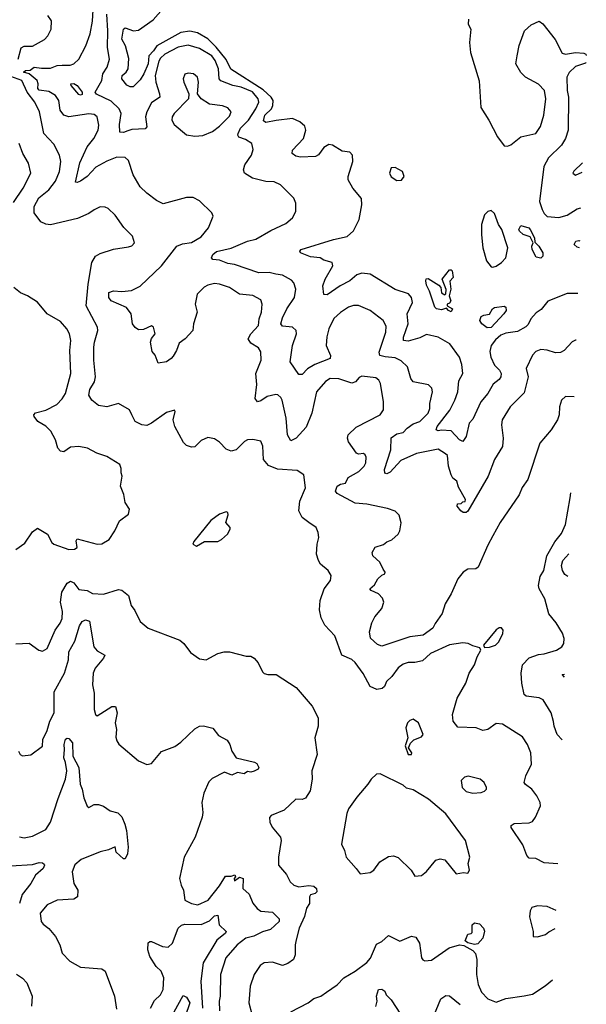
# Model space of a CAD drawing. Extents: x 1690054 to 1842981, y 782881 to 914114.
# Tile 681 of 693: x 1838938 to 1842360, y 887205 to 893152. Entities that reach past the tile are written whole.
import ezdxf

# ---------------------------------------------------------------- set-up
doc = ezdxf.new("R2010")
doc.units = 0

msp = doc.modelspace()

# ---------------------------------------------------------------- linework, layer by layer
at = {"layer": '0CON10XD'}
for points in [[(1842288, 890874.8), (1842235, 890876.2), (1842210.8, 890855), (1842197.5, 890815), (1842195.7, 890765), (1842185.6, 890735), (1842148, 890675), (1842080.6, 890595), (1842007.5, 890375), (1841973, 890327), (1841955, 890282), (1841840, 890115), (1841795.5, 890034.5), (1841765, 889978.8), (1841708.1, 889845), (1841693.6, 889836.4), (1841645, 889834.5), (1841615.7, 889815), (1841583.8, 889775), (1841544.2, 889685), (1841507.9, 889625), (1841489.2, 889565), (1841446.9, 889505), (1841433.8, 889476.2), (1841375, 889435.8), (1841295, 889425.2), (1841125, 889367.5), (1841099.2, 889379.2), (1841056.5, 889416.5), (1841051.9, 889455), (1841065, 889508.8), (1841082.2, 889545), (1841125, 889596), (1841137.3, 889635), (1841129.3, 889659.3), (1841105.5, 889685), (1841060.8, 889705), (1841052, 889715), (1841080.4, 889739.6), (1841100.6, 889775), (1841125, 889797.1), (1841143.3, 889805), (1841145.5, 889815.5), (1841133.2, 889833.2), (1841114, 889875), (1841071.2, 889915), (1841066, 889935), (1841085, 889966), (1841135, 889983.5), (1841155, 889999.4), (1841185, 890011.1), (1841223.1, 890045), (1841233.3, 890065), (1841242.5, 890112.5), (1841230.5, 890160.5), (1841205, 890183.8), (1841159.1, 890199.1), (1841035, 890226.2), (1840965, 890232.7), (1840855, 890290.6), (1840846.5, 890305), (1840855, 890335.6), (1840875, 890347.7), (1840905, 890352.5), (1840922, 890388), (1840986.2, 890423.8), (1841018.5, 890455), (1841028.9, 890475), (1841030.7, 890510.7), (1841023.8, 890525), (1841015, 890532), (1840985, 890528), (1840972, 890535), (1840923.3, 890603.3), (1840917.8, 890625), (1840922.2, 890645), (1840969.6, 890690.4), (1841115.6, 890765), (1841134.6, 890795.4), (1841134.6, 890844.6), (1841116.5, 890955), (1841106.7, 890975), (1841090, 890990), (1841005, 891000), (1840988.7, 890991.3), (1840965.4, 890964.6), (1840945, 890956.9), (1840865, 890983.8), (1840814.2, 890985), (1840785, 890966.4), (1840731.3, 890905), (1840702.7, 890775), (1840669.3, 890690.7), (1840608.9, 890625), (1840575, 890609.2), (1840556.5, 890645), (1840547.4, 890745), (1840524.1, 890855), (1840515, 890870.5), (1840496.7, 890886.7), (1840485, 890887.9), (1840433.8, 890876.2), (1840395, 890850), (1840375, 890844.5), (1840359.6, 890865), (1840371.2, 890948.8), (1840364.7, 891015), (1840397.1, 891095), (1840395.5, 891145.5), (1840380.6, 891170.6), (1840335, 891198.5), (1840317.7, 891225), (1840335, 891255.6), (1840379.7, 891305), (1840384.7, 891345.3), (1840398.9, 891385), (1840402.9, 891435), (1840395, 891461.2), (1840346.8, 891486.8), (1840265, 891495.5), (1840205, 891535.4), (1840145, 891555.5), (1840115, 891559.5), (1840075, 891549.6), (1840052.7, 891537.3), (1840009.1, 891495), (1839997.2, 891435), (1840009.6, 891385), (1839988.5, 891315), (1839983.3, 891275), (1839937.5, 891225), (1839901.9, 891198.1), (1839885.9, 891154.1), (1839865, 891120), (1839853.3, 891105), (1839825, 891086.7), (1839775, 891077.5), (1839755.9, 891125.9), (1839738.3, 891148.3), (1839728, 891205), (1839734.2, 891225.8), (1839756.7, 891255), (1839746.1, 891296.1), (1839735, 891302.5), (1839685, 891281.2), (1839655, 891280), (1839635, 891293.3), (1839618.8, 891315), (1839612, 891375), (1839584, 891415), (1839490, 891455), (1839475.8, 891475), (1839476.2, 891505), (1839505, 891514.4), (1839555, 891510.6), (1839612.4, 891517.6), (1839665, 891543.1), (1839794.4, 891665.6), (1839887.8, 891785), (1839921.9, 891798.1), (1839975, 891806.5), (1840035, 891840.6), (1840077.5, 891895), (1840106.2, 891965), (1840098.8, 891985), (1840025, 892058), (1839985, 892077.5), (1839945, 892077.5), (1839805, 892040), (1839765, 892060.8), (1839705, 892104.2), (1839665, 892142.9), (1839623.3, 892215), (1839595, 892301.2), (1839575, 892320.8), (1839525, 892322.2), (1839465, 892298.2), (1839398.8, 892261.2), (1839344.7, 892205.3), (1839305, 892176.2), (1839285, 892168.2), (1839275, 892171.2), (1839301.7, 892288.3), (1839346.2, 892385), (1839386.8, 892435), (1839411.1, 892485), (1839415.5, 892515.5), (1839405.5, 892565.5), (1839388.8, 892578.8), (1839355, 892584.6), (1839235, 892566.2), (1839205.5, 892575), (1839183.3, 892605), (1839175.3, 892665), (1839154.6, 892695), (1839115, 892718.8), (1839055, 892727.3), (1839047.3, 892737.3), (1839049.8, 892765), (1839042.6, 892785), (1838995, 892824.7), (1838961.1, 892835), (1838972.5, 892845), (1839001.8, 892848.2), (1839025, 892866.1), (1839068.8, 892858.8), (1839125, 892859.4), (1839165, 892876), (1839195, 892878), (1839243, 892877), (1839265.7, 892885), (1839294.4, 892915), (1839336.9, 892995), (1839363.8, 893066.2), (1839377.3, 893142.7), (1839384.2, 893245.8)], [(1842309.9, 891499.5), (1842305, 891498.7), (1842245, 891498.4), (1842128.5, 891451.5), (1842088.7, 891401.3), (1842058.1, 891381.9), (1842024.8, 891345), (1842008.5, 891311.5), (1841995, 891298), (1841945, 891268.9), (1841875, 891258.2), (1841845, 891246.2), (1841811.7, 891218.3), (1841785.9, 891185), (1841778.3, 891148.3), (1841783.7, 891115), (1841805, 891065.7), (1841836, 891036), (1841845.4, 891015), (1841844.6, 890995), (1841835, 890980), (1841798.2, 890951.8), (1841765.9, 890895), (1841723.4, 890845), (1841675, 890740), (1841652.5, 890715), (1841634.7, 890635), (1841615, 890605.6), (1841595, 890615.4), (1841545, 890668.2), (1841485, 890673.8), (1841465, 890669.2), (1841454.4, 890675), (1841460, 890695), (1841536.4, 890793.6), (1841566.7, 890855), (1841584, 890905), (1841589.8, 890970.2), (1841614.5, 891015), (1841609, 891069), (1841594.8, 891115), (1841535.9, 891195), (1841465, 891235.3), (1841395, 891250), (1841355, 891231.1), (1841285, 891210.7), (1841257.1, 891215), (1841256.2, 891235), (1841283.9, 891315), (1841277.4, 891375), (1841310, 891445), (1841304.4, 891475), (1841286.2, 891496.2), (1841205, 891522.2), (1841054.6, 891614.6), (1841005, 891621.1), (1840975, 891612.1), (1840933.1, 891575), (1840874.6, 891545.4), (1840795, 891491.2), (1840775, 891492.5), (1840769.4, 891545), (1840782.5, 891585), (1840828.6, 891665), (1840825.8, 891685), (1840775, 891700), (1840753.6, 891713.6), (1840695, 891720.6), (1840635, 891744), (1840630.8, 891755), (1840638.8, 891765), (1840834.2, 891824.2), (1840915, 891841.9), (1840953.6, 891876.4), (1840987.5, 891945), (1841004, 892035), (1841002.3, 892072.3), (1840951.2, 892135), (1840922, 892185), (1840922, 892205), (1840950, 892295), (1840948.8, 892335), (1840931.7, 892351.7), (1840885, 892359.2), (1840826.7, 892395), (1840805, 892399.2), (1840775, 892380), (1840743.2, 892336.8), (1840725, 892325.5), (1840635, 892322.9), (1840605, 892328.5), (1840584.4, 892345), (1840585.4, 892365), (1840651.4, 892435), (1840667.2, 892485), (1840660.3, 892510.3), (1840629.2, 892535), (1840585, 892555.7), (1840487.4, 892542.6), (1840425, 892530.6), (1840410.8, 892540.9), (1840418.6, 892575), (1840458.4, 892615), (1840467.9, 892635), (1840468.1, 892665), (1840457.7, 892685), (1840409.5, 892729.5), (1840214.3, 892854.3), (1840185, 892912.9), (1840125, 892986.9), (1840075, 893037.2), (1840013, 893073), (1839965, 893083.9), (1839910.9, 893075), (1839765.5, 892994.5), (1839746.2, 892963.9), (1839717.5, 892935), (1839714.9, 892885), (1839688.6, 892825), (1839665, 892789.4), (1839622.7, 892747.3), (1839605, 892747.1), (1839585, 892756.9), (1839555.3, 892795.3), (1839557.7, 892815), (1839581.1, 892835), (1839593.5, 892855), (1839598, 892918), (1839577.2, 892995), (1839555.5, 893035), (1839564.2, 893095.7), (1839575, 893102.5), (1839625, 893085.4), (1839655, 893088.5), (1839745, 893152.2), (1839821, 893239)], [(1838929.6, 892915), (1838947.3, 892982.7), (1838965, 892992.5), (1839015, 892991.9), (1839087.2, 893032.8), (1839108, 893055), (1839127.5, 893095), (1839130, 893145), (1839108.3, 893178.3)], [(1842300, 891215.8), (1842295, 891215.8), (1842275, 891206.2), (1842226, 891155), (1842205, 891143.1), (1842175, 891140.6), (1842125, 891155.6), (1842085, 891159.5), (1842055, 891147.9), (1842035, 891125.6), (1841997.9, 891045), (1842009.5, 890995), (1841985, 890898), (1841901.1, 890815), (1841851.4, 890735), (1841847.8, 890705), (1841858.6, 890625), (1841854.3, 890575), (1841805, 890496.7), (1841767.8, 890395), (1841645, 890184), (1841635, 890176.2), (1841616.4, 890176.4), (1841602.5, 890185), (1841580, 890215), (1841581.7, 890228.3), (1841605, 890230), (1841615, 890240), (1841628.3, 890241.7), (1841630, 890255), (1841588.3, 890328.3), (1841577.5, 890365), (1841555, 890382.5), (1841545, 890403.3), (1841528.6, 890455), (1841521.1, 890521.1), (1841509.4, 890530.6), (1841465, 890557.7), (1841335, 890532.5), (1841240.7, 890489.3), (1841175, 890419.1), (1841155, 890409.1), (1841143.3, 890413.3), (1841142.3, 890435), (1841179, 890555), (1841182.5, 890627.5), (1841215, 890651.6), (1841255, 890658.1), (1841278.5, 890685), (1841315, 890711.1), (1841355, 890724.8), (1841404.6, 890775), (1841415.7, 890805), (1841415.7, 890835), (1841430.8, 890905), (1841427, 890927), (1841407.9, 890947.9), (1841314, 890965), (1841300.6, 890985), (1841280.9, 891055), (1841242.4, 891092.4), (1841205, 891109.1), (1841145.3, 891115.3), (1841114.3, 891125), (1841109.6, 891145), (1841148.7, 891265), (1841151.2, 891301.2), (1841132.9, 891335), (1841055, 891395.6), (1840985, 891425.5), (1840955, 891426.5), (1840925, 891415.6), (1840876, 891384), (1840835, 891348.2), (1840805.6, 891284.4), (1840793.7, 891236.3), (1840790, 891185), (1840814.5, 891125), (1840813.3, 891106.7), (1840720.5, 891069.5), (1840677.1, 891042.9), (1840645, 891009.4), (1840625, 891008.6), (1840570.8, 891085), (1840586, 891184), (1840609.1, 891255), (1840607.8, 891275), (1840585, 891294.3), (1840525, 891301.4), (1840515.7, 891315), (1840525, 891352), (1840550.9, 891405), (1840597.8, 891475), (1840605.9, 891525), (1840593.2, 891563.2), (1840580, 891580), (1840525, 891609.1), (1840485, 891616.1), (1840445, 891625.3), (1840383.3, 891623.3), (1840235, 891674.7), (1840195, 891680), (1840145, 891700.3), (1840105, 891703.6), (1840097.1, 891715), (1840104.2, 891735), (1840127.7, 891752.3), (1840215, 891773.1), (1840315, 891814.7), (1840365, 891825.9), (1840455, 891878.8), (1840545, 891920.5), (1840586.2, 891955), (1840605.6, 891994.4), (1840605.6, 892045), (1840594.3, 892075), (1840513.8, 892155), (1840475, 892172.9), (1840425, 892175.6), (1840345, 892194.4), (1840295, 892226.2), (1840290, 892245), (1840298.1, 892275), (1840337.5, 892335), (1840348.3, 892368.3), (1840340, 892405), (1840301.9, 892428.1), (1840262.4, 892442.4), (1840256.1, 892455), (1840258.4, 892465), (1840272.5, 892497.5), (1840319.3, 892545), (1840364.1, 892615), (1840383.2, 892655), (1840378.7, 892675), (1840345, 892715.7), (1840275, 892745.2), (1840225, 892754.8), (1840153, 892783), (1840143.8, 892795), (1840138.8, 892855), (1840119.4, 892905), (1840099.5, 892935), (1840025, 892978.6), (1839955, 892997.6), (1839895, 892985.9), (1839815, 892944.8), (1839789.1, 892920.9), (1839778.5, 892901.5), (1839757, 892815), (1839760.5, 892775), (1839782.7, 892705), (1839783.6, 892685), (1839735, 892650.6), (1839705.5, 892595), (1839697.5, 892565), (1839705.3, 892504.7), (1839695, 892493.6), (1839615, 892489.7), (1839592.1, 892482.1), (1839565, 892470.9), (1839542.5, 892472.5), (1839541.5, 892518.5), (1839551.8, 892585), (1839538.4, 892615), (1839489.6, 892659.6), (1839402.4, 892702.4), (1839394.3, 892715), (1839434.4, 892785.6), (1839439.5, 892825), (1839465.5, 892865), (1839480.8, 892915), (1839467.5, 892985), (1839471, 893085), (1839464, 893185)], [(1841649.5, 893155), (1841647.5, 893125), (1841662.5, 893095), (1841654.3, 893015), (1841660.6, 892955), (1841713.2, 892783.2), (1841722.7, 892622.7), (1841771.5, 892545), (1841823.6, 892445), (1841865, 892391.4), (1841885, 892389.4), (1841905, 892396.7), (1841965, 892445.4), (1842055, 892465.6), (1842082.9, 892507.1), (1842104.5, 892575), (1842115.4, 892675), (1842108.5, 892725), (1842072, 892762), (1841994, 892805), (1841965, 892832.5), (1841934.6, 892885), (1841942.2, 892935), (1841955, 892996.7), (1841987.5, 893085), (1842027.9, 893122.1), (1842075, 893143.8), (1842098.1, 893128.1), (1842172.3, 893032.3), (1842215, 892950.8), (1842235, 892944.2), (1842295, 892954.2), (1842345, 892950), (1842356.7, 892945), (1842360.4, 892935.8)], [(1842359, 892894.8), (1842355, 892890), (1842295, 892870.6), (1842257.5, 892832.5), (1842243.2, 892805), (1842244.8, 892725), (1842253.7, 892683.7), (1842251.4, 892485), (1842234.8, 892435), (1842211.1, 892395), (1842132.5, 892317.5), (1842103.8, 892266.2), (1842078.2, 892055), (1842092.9, 892005), (1842105, 891981.4), (1842125, 891964.4), (1842195, 891957.3), (1842245, 891971.2), (1842305, 892010.4), (1842328.1, 892015.2)], [(1842188.8, 888053.5), (1842105, 888058.9), (1842055, 888085.5), (1842015, 888088.6), (1842001.9, 888105), (1841977.9, 888167.9), (1841905.8, 888274.2), (1841907.5, 888285), (1841925, 888297.5), (1842015, 888301.1), (1842035, 888309.4), (1842054.5, 888335), (1842082.9, 888405), (1842080.8, 888425), (1842060.8, 888465), (1842030.8, 888505), (1841993, 888533), (1841985.6, 888545), (1841994.4, 888585), (1842028.9, 888655), (1842025.6, 888725), (1842004.5, 888775), (1841975, 888821.4), (1841855, 888897.1), (1841815, 888902), (1841765, 888865.7), (1841735, 888859.2), (1841695, 888875.7), (1841585, 888880.2), (1841556.6, 888915), (1841551.6, 888955), (1841581.1, 889055), (1841633.5, 889145), (1841653.3, 889205), (1841685.7, 889255), (1841701.2, 889305), (1841722.5, 889345), (1841718.3, 889358.3), (1841675, 889370), (1841647.5, 889385), (1841615, 889388.8), (1841535, 889376.9), (1841420, 889325), (1841370.3, 889279.7), (1841325, 889269.4), (1841285, 889270), (1841255, 889260), (1841225, 889236.9), (1841185.5, 889185), (1841153.8, 889155), (1841141.4, 889125), (1841127.6, 889112.4), (1841095, 889107.5), (1841055, 889124), (1841012.6, 889202.6), (1840965, 889270), (1840945, 889288), (1840883.3, 889315), (1840841.2, 889431.2), (1840781.2, 889495), (1840759.5, 889539.5), (1840748.3, 889588.3), (1840752, 889645), (1840778, 889715), (1840816, 889765), (1840818.8, 889795), (1840801.2, 889825), (1840755, 889863.8), (1840742, 889885), (1840731.4, 889925), (1840734.3, 889985), (1840744.3, 890025), (1840741.4, 890055), (1840728.8, 890085), (1840685.3, 890115.3), (1840644.4, 890145), (1840623.6, 890185), (1840630.9, 890245), (1840663.5, 890325), (1840654.2, 890404.2), (1840615, 890429.2), (1840495, 890437.2), (1840440.7, 890460.7), (1840411.1, 890495), (1840405.7, 890575.7), (1840395, 890606.2), (1840347, 890617), (1840315, 890614.3), (1840295.5, 890604.5), (1840245, 890554.3), (1840215, 890545.7), (1840185, 890557.5), (1840145, 890600), (1840115, 890620), (1840075, 890628.8), (1840035, 890610), (1839995, 890573.3), (1839975, 890570), (1839945, 890580), (1839927.7, 890597.7), (1839874.3, 890695), (1839864.4, 890735), (1839876.9, 890785), (1839873.8, 890793.8), (1839825, 890780.5), (1839735, 890714.6), (1839705, 890700.9), (1839676.7, 890705), (1839635.3, 890725.3), (1839614.6, 890765.4), (1839601.2, 890795), (1839535, 890834.4), (1839465, 890814.5), (1839415, 890821.8), (1839374, 890855), (1839356.4, 890885), (1839361.3, 890918.7), (1839389.4, 890965), (1839396.5, 890995), (1839385.4, 891095), (1839386.2, 891175), (1839389.2, 891205), (1839410.9, 891275), (1839407.9, 891295), (1839340.4, 891425), (1839352.1, 891555), (1839373.5, 891685), (1839396.4, 891723.6), (1839425, 891740.8), (1839505, 891766), (1839595, 891780), (1839615, 891787.5), (1839632.5, 891805), (1839620, 891845), (1839567.3, 891897.3), (1839515, 891971.2), (1839472.3, 892012.3), (1839455, 892020), (1839425, 892021.2), (1839386.9, 892003.1), (1839355, 891982), (1839287.4, 891952.6), (1839125, 891913.5), (1839095, 891917.1), (1839065, 891931.2), (1839024.6, 891985), (1839024.7, 892025), (1839054.2, 892075.8), (1839114.1, 892125), (1839155, 892177.5), (1839179.2, 892235), (1839186.8, 892295), (1839178.2, 892335), (1839145, 892401.2), (1839083.6, 892465), (1839058.2, 892595), (1839029.7, 892655), (1838982.9, 892715), (1838950.5, 892785), (1838885, 892810.3)], [(1839995, 892448.1), (1840045, 892452.9), (1840102.8, 892477.2), (1840145, 892509.4), (1840205, 892570), (1840215.6, 892595), (1840195, 892620.6), (1840162.4, 892632.4), (1840085, 892642.9), (1840033.3, 892675), (1840012.5, 892705), (1840018, 892775), (1840012, 892805), (1839987.5, 892825), (1839955, 892830), (1839935, 892822.5), (1839926.2, 892795), (1839928.8, 892775), (1839960, 892705), (1839956.7, 892675), (1839870.8, 892585), (1839859.2, 892565), (1839857.1, 892545), (1839870.1, 892520.1), (1839945, 892456.7), (1839995, 892448.1)], [(1839305, 892696.2), (1839295, 892700.8), (1839248.8, 892755), (1839247.5, 892765), (1839265, 892768), (1839285.8, 892755), (1839316, 892715), (1839315, 892700), (1839305, 892696.2)], [(1838900.9, 892049.1), (1838960, 892135), (1839004.4, 892225), (1838990.9, 892285), (1838956.2, 892345), (1838934.6, 892405)], [(1841215, 892181.2), (1841245, 892183.3), (1841261.2, 892205), (1841249.4, 892235), (1841205, 892260.5), (1841182.1, 892257.9), (1841171.2, 892225), (1841182.3, 892202.3), (1841215, 892181.2)], [(1842337.6, 892286.9), (1842285, 892237.5), (1842280, 892225), (1842295, 892213.8), (1842335.7, 892231.5)], [(1841795, 891656.7), (1841815, 891664.4), (1841847.5, 891685), (1841875, 891714), (1841886.9, 891775), (1841850.6, 891885), (1841830.3, 891915), (1841805, 891982.5), (1841785, 891999.4), (1841765, 891994.4), (1841745.3, 891974.7), (1841727.3, 891915), (1841726.7, 891853.3), (1841735.7, 891775), (1841756.6, 891695), (1841785, 891660), (1841795, 891656.7)], [(1842085, 891712.5), (1842057.8, 891717.8), (1842033.1, 891765), (1842030.8, 891785), (1842040, 891805), (1842021.7, 891841.7), (1841978.8, 891855), (1841957.5, 891875), (1841952.5, 891885), (1841965, 891908.8), (1842013.3, 891895), (1842021.4, 891885), (1842047.5, 891835), (1842049.3, 891809.3), (1842073.1, 891785), (1842097.3, 891745), (1842096.9, 891723.1), (1842085, 891712.5)], [(1842319.6, 891773.9), (1842305, 891777.5), (1842286.7, 891795), (1842296.7, 891815), (1842315, 891819.2), (1842321.1, 891817)], [(1841545, 891387.5), (1841527.5, 891395), (1841515, 891410), (1841485, 891400), (1841455.7, 891405.7), (1841445.5, 891415.5), (1841413, 891513), (1841395, 891548.8), (1841390.8, 891575), (1841393.8, 891586.2), (1841405, 891590), (1841469.4, 891549.4), (1841482, 891535), (1841485, 891503.3), (1841505, 891490), (1841512.5, 891497.5), (1841513.6, 891523.6), (1841490, 891585), (1841535, 891642.5), (1841545, 891642.5), (1841550, 891635), (1841556.7, 891595), (1841536.4, 891573.6), (1841542.5, 891525), (1841532.5, 891485), (1841542.5, 891455), (1841535, 891440), (1841520, 891435), (1841520, 891425), (1841552.5, 891405), (1841545, 891387.5)], [(1838915, 889953.3), (1838969.9, 889990.1), (1839015, 890060), (1839045, 890081.2), (1839106.7, 890045), (1839132.5, 889995), (1839145, 889983.8), (1839235, 889952), (1839270, 889955), (1839285.8, 889964.2), (1839280, 890005), (1839285, 890016.7), (1839405.6, 889984.4), (1839435, 889985.6), (1839477.5, 890012.5), (1839512.5, 890065), (1839540, 890125), (1839595, 890166.7), (1839602, 890195), (1839576.1, 890236.1), (1839566.7, 890285), (1839547.5, 890335), (1839557.5, 890395), (1839550, 890415), (1839551.7, 890441.7), (1839542.5, 890465), (1839465, 890513.3), (1839403.6, 890533.6), (1839346.7, 890565), (1839295, 890574.4), (1839245, 890570.9), (1839205, 890542.1), (1839185, 890545.4), (1839168.2, 890565), (1839153.5, 890615), (1839127, 890667), (1839095, 890697.3), (1839047.8, 890725), (1839026, 890755), (1839024.2, 890765.8), (1839033, 890777), (1839095, 890794.4), (1839162.4, 890827.6), (1839195, 890862.5), (1839215.4, 890895), (1839247.1, 891015), (1839241.2, 891155), (1839246.5, 891215), (1839238.1, 891255), (1839222.9, 891285), (1839185, 891328.6), (1839105, 891376), (1839046.2, 891446.2), (1838985.5, 891485.5), (1838942.6, 891502.6), (1838901.9, 891535)], [(1841760.6, 891290.6), (1841729.5, 891315), (1841716.7, 891335), (1841725, 891358.8), (1841741.5, 891368.5), (1841775.8, 891374.2), (1841793.8, 891405), (1841806.8, 891413.2), (1841865, 891421.2), (1841875, 891416.2), (1841875.8, 891395.8), (1841862.3, 891375), (1841785, 891293.3), (1841760.6, 891290.6)], [(1842215.1, 888802.6), (1842213.7, 888803.6), (1842184.6, 888835), (1842165.8, 888885), (1842162.5, 888912.5), (1842147.6, 888965), (1842100, 889045), (1842076.1, 889056.1), (1841996.7, 889066.7), (1841985.8, 889075.8), (1841971.4, 889145), (1841967.6, 889205), (1841975, 889256.7), (1842015, 889297.7), (1842071, 889319), (1842105, 889322.7), (1842181.2, 889345), (1842212, 889365), (1842224.2, 889385), (1842225.7, 889415), (1842216.8, 889446.8), (1842178.7, 889508.7), (1842135, 889563.3), (1842110.6, 889655), (1842075.6, 889715), (1842071.2, 889735), (1842081.2, 889788.8), (1842104.6, 889825), (1842121, 889915), (1842170.5, 889999.5), (1842210.2, 890049.8), (1842233.9, 890103.9), (1842263.8, 890265), (1842267.6, 890295.3)], [(1840005, 889973.1), (1840055, 890000), (1840135, 890001.2), (1840157.3, 890012.7), (1840192.5, 890045), (1840210, 890075), (1840210, 890085), (1840183.3, 890115), (1840197.5, 890162.5), (1840195, 890175.7), (1840185, 890180.5), (1840145.8, 890165), (1840092.4, 890127.6), (1839989.1, 890000.9), (1839984.3, 889984.3), (1840005, 889973.1)], [(1842249.8, 889790.2), (1842231.2, 889801.2), (1842217.1, 889825), (1842211.2, 889855), (1842219.1, 889885), (1842254.6, 889926.3)], [(1838915, 889382.2), (1838995, 889386.2), (1839054.5, 889344.5), (1839075, 889337.5), (1839104.2, 889355), (1839152.7, 889465), (1839183, 889507), (1839194, 889535), (1839197.1, 889577.1), (1839185.3, 889635), (1839192.8, 889695), (1839225, 889748.9), (1839245, 889760.7), (1839265, 889751.8), (1839295, 889710), (1839345, 889704.6), (1839377.6, 889687.6), (1839445, 889683.1), (1839535, 889710.8), (1839555, 889706.2), (1839595.5, 889675.5), (1839611.4, 889615), (1839633.4, 889583.4), (1839665, 889516.7), (1839715, 889476.7), (1839905, 889403.8), (1839930, 889385), (1839970.5, 889330.5), (1840025, 889291.2), (1840065, 889286.2), (1840135, 889324), (1840173.6, 889333.6), (1840205, 889333.8), (1840305, 889308.8), (1840335, 889308), (1840355, 889295.8), (1840378.7, 889268.7), (1840403.9, 889213.9), (1840413.9, 889203.9), (1840437, 889197), (1840487.7, 889197.7), (1840608.1, 889118.1), (1840705.4, 889005.4), (1840740, 888935), (1840741.2, 888885), (1840721.2, 888815), (1840734.2, 888715), (1840703.1, 888615), (1840705.4, 888565), (1840692.2, 888495), (1840665, 888450), (1840645, 888442.5), (1840605, 888444), (1840535, 888377.5), (1840457.5, 888345), (1840447, 888333), (1840448.8, 888305), (1840464, 888275), (1840514.2, 888214.2), (1840517.1, 888195), (1840500.8, 888095), (1840501.2, 888045), (1840550.3, 887990.3), (1840572.5, 887945), (1840594.6, 887924.6), (1840625, 887915.5), (1840685, 887922.2), (1840715, 887919.4), (1840731.4, 887905), (1840732.5, 887885), (1840723.3, 887875), (1840695, 887865.8), (1840688, 887855), (1840689.3, 887815), (1840670, 887785), (1840658.1, 887735), (1840626.7, 887665), (1840608.2, 887595), (1840602.2, 887565), (1840602.5, 887505), (1840591.2, 887475), (1840558.3, 887451.7), (1840525, 887440), (1840465, 887459.1), (1840415, 887455.6), (1840390.9, 887439.1), (1840353.5, 887385), (1840331.1, 887315), (1840321.2, 887215), (1840340, 887145)], [(1838930, 888735), (1838940, 888715), (1838955, 888706.7), (1839005, 888711.2), (1839076, 888765), (1839077.1, 888805), (1839105, 888860), (1839120, 888915), (1839145.3, 888965), (1839147.1, 889092.9), (1839208, 889205), (1839233.2, 889285), (1839235, 889334), (1839270.5, 889399.5), (1839299, 889491), (1839315, 889517.1), (1839335, 889526.9), (1839358.7, 889518.7), (1839385.3, 889365.3), (1839405, 889340.8), (1839453.3, 889315), (1839443.8, 889295), (1839393.1, 889235), (1839382, 889205), (1839377.1, 889135), (1839387.3, 889085), (1839387.5, 888985), (1839396.4, 888956.4), (1839405, 888947.5), (1839495, 889003.8), (1839517.5, 889005), (1839526.9, 888965), (1839515.6, 888905), (1839522.7, 888865), (1839518.5, 888818.5), (1839525, 888796.7), (1839536.8, 888776.8), (1839655, 888676), (1839705, 888652.9), (1839735, 888659.2), (1839795, 888732.5), (1839875, 888763.1), (1839910.8, 888789.2), (1839995, 888870), (1840025, 888885.6), (1840048.3, 888888.3), (1840105, 888874), (1840138.3, 888828.3), (1840190.9, 888800.9), (1840207.1, 888775), (1840218.6, 888735), (1840245, 888693.8), (1840357.1, 888667.1), (1840369.5, 888659.5), (1840383.3, 888635), (1840377.5, 888625), (1840355, 888613.8), (1840335, 888607.5), (1840315, 888612), (1840293.2, 888596.8), (1840254.2, 888605.8), (1840219.4, 888589.4), (1840175, 888606.5), (1840101.3, 888568.7), (1840080.5, 888549.5), (1840049.8, 888480.2), (1840038.1, 888425), (1840044.5, 888364.5), (1840040.9, 888335), (1839997.3, 888215), (1839932, 888095), (1839903.8, 887965), (1839913.3, 887925), (1839928, 887895), (1839936.2, 887835), (1839976.2, 887815), (1840015, 887807.1), (1840077.3, 887835), (1840145, 887921.3), (1840181, 887979), (1840215, 887979.6), (1840236.8, 887986.8), (1840242, 887975), (1840234.2, 887965), (1840235, 887952), (1840265, 887972.5), (1840288.1, 887965), (1840286.5, 887905), (1840325, 887870.8), (1840346.1, 887816.1), (1840373, 887783), (1840395, 887767.1), (1840465, 887761.9), (1840505, 887722), (1840506, 887705), (1840453.5, 887656.5), (1840405, 887643.8), (1840352.7, 887617.3), (1840304.4, 887605.6), (1840252.3, 887565), (1840183.4, 887486.6), (1840150.3, 887385), (1840149.2, 887255), (1840143.6, 887225), (1840145.3, 887165.3)], [(1841745, 889360), (1841775, 889363.3), (1841812.5, 889375), (1841831.2, 889395), (1841856.7, 889445), (1841857.5, 889465), (1841848.3, 889478.3), (1841835, 889480), (1841815, 889467.5), (1841740, 889375), (1841745, 889360)], [(1842228.4, 889181.2), (1842215, 889196.7), (1842229.1, 889199.3)], [(1841305, 888713.3), (1841306, 888725), (1841286.7, 888755), (1841298, 888782), (1841318, 888802), (1841365, 888820), (1841376, 888835), (1841346.2, 888905), (1841315, 888926.7), (1841295, 888920), (1841280, 888905), (1841271.2, 888875), (1841283.3, 888815), (1841267, 888767), (1841283.8, 888715), (1841305, 888713.3)], [(1838936.6, 888216.6), (1838965, 888211.1), (1839015, 888220.8), (1839095, 888260.4), (1839125, 888305.7), (1839170.7, 888449.3), (1839215.5, 888565), (1839222, 888615), (1839215.7, 888665.7), (1839204.2, 888695), (1839209.5, 888745), (1839205.7, 888775), (1839215, 888806.7), (1839225, 888813.8), (1839235, 888811.2), (1839257.5, 888785), (1839258.6, 888705), (1839295.3, 888635), (1839303.3, 888535), (1839316.4, 888505), (1839325, 888452.5), (1839345, 888402.5), (1839355, 888393.8), (1839387.7, 888412.3), (1839415, 888412.9), (1839445, 888401.4), (1839484.6, 888374.6), (1839531.8, 888361.8), (1839555, 888338.1), (1839572.9, 888292.9), (1839583.3, 888255), (1839594.2, 888155), (1839588.7, 888115), (1839575, 888084), (1839565, 888083.3), (1839520, 888125), (1839515, 888156), (1839475, 888138), (1839423.6, 888126.4), (1839309.1, 888079.1), (1839272.1, 888047.9), (1839254.1, 888005), (1839264.1, 887935), (1839288.4, 887895), (1839287.8, 887855), (1839265, 887840.4), (1839165, 887834.3), (1839105, 887805.7), (1839062.5, 887755), (1839068, 887705), (1839079.1, 887689.1), (1839113.6, 887663.6), (1839154.2, 887615), (1839180.6, 887565), (1839195, 887513.8), (1839241.2, 887465), (1839305, 887430), (1839435, 887420), (1839455, 887406.2), (1839511.5, 887255), (1839522, 887175)], [(1841325, 887980), (1841365, 887983.3), (1841395, 888007.5), (1841452.5, 888075), (1841477, 888083), (1841505, 888077.5), (1841575, 887992.5), (1841617.7, 888002.3), (1841645, 887998), (1841655.6, 888015), (1841646.7, 888055), (1841656.7, 888095), (1841630, 888195), (1841511.2, 888355), (1841407.5, 888445), (1841315, 888500), (1841275, 888511.2), (1841255, 888528.8), (1841115, 888597.5), (1841092.5, 888595), (1841060, 888565), (1841041.2, 888535), (1840973.4, 888456.6), (1840924.5, 888385.5), (1840913, 888357), (1840881.7, 888171.7), (1840900, 888135), (1840910, 888095), (1840970, 888025), (1840995, 887993.3), (1841055, 888001.2), (1841077.5, 888015), (1841112.5, 888065), (1841165, 888097.5), (1841195, 888102.5), (1841225, 888092.5), (1841302.5, 888015), (1841325, 887980)], [(1841675, 888480), (1841725, 888484), (1841745, 888492.5), (1841756.7, 888505), (1841756.7, 888515), (1841743.8, 888545), (1841720, 888565), (1841646.1, 888583.9), (1841625, 888576.7), (1841603.9, 888556.1), (1841610, 888515), (1841635, 888491.2), (1841675, 888480)], [(1838885, 888042.2), (1839015, 888049.4), (1839055, 888061.9), (1839075, 888060.8), (1839085, 888052.5), (1839088, 888045), (1839080.8, 888025), (1839034, 887986), (1839004.4, 887935), (1838952.2, 887867.8), (1838936.4, 887815)], [(1842177.7, 887771.4), (1842124, 887796), (1842065, 887800), (1842030.7, 887789.3), (1842020.7, 887769.3), (1842017, 887733), (1842040, 887645), (1842040, 887615), (1842065, 887613.3), (1842113.9, 887626.1), (1842135, 887643.8), (1842172.2, 887662.4)], [(1839728.6, 887181.4), (1839752.6, 887227.4), (1839787.6, 887262.4), (1839805.6, 887295), (1839807.8, 887365), (1839793.3, 887405), (1839763.2, 887433.2), (1839724.6, 887495), (1839711.8, 887535), (1839715, 887576.2), (1839724.5, 887585.5), (1839735, 887585.6), (1839800, 887555), (1839835, 887550.6), (1839861.9, 887575), (1839895.7, 887664.3), (1839915, 887682.4), (1839935, 887688.4), (1840035, 887688.2), (1840085, 887709.7), (1840115, 887740.5), (1840134.2, 887744.2), (1840143.2, 887685), (1840185.5, 887645), (1840180.8, 887635), (1840128, 887592), (1840046.7, 887455), (1840032.2, 887345), (1840042.2, 887182.2)], [(1841685, 887567.3), (1841645, 887575.6), (1841629.1, 887589.1), (1841645, 887628.8), (1841665, 887632), (1841670.6, 887639.4), (1841671.5, 887685), (1841685, 887697.5), (1841715, 887690.4), (1841740, 887665), (1841746.2, 887646.2), (1841736.2, 887603.8), (1841705, 887570.4), (1841685, 887567.3)], [(1840575, 887160.8), (1840680, 887215), (1840715, 887240), (1840756.7, 887255), (1840791.5, 887278.5), (1840855, 887322), (1840896, 887365), (1840964.5, 887405.5), (1841035, 887458.6), (1841056.5, 887483.5), (1841092.4, 887567.6), (1841124.7, 887585.3), (1841165, 887621.4), (1841235, 887585.8), (1841305, 887617.1), (1841330.8, 887610.8), (1841352.9, 887575), (1841365.8, 887485), (1841373, 887473), (1841385, 887468), (1841425, 887472.5), (1841533, 887547), (1841595, 887563.8), (1841620.7, 887560.7), (1841675, 887530.6), (1841691.7, 887511.7), (1841698.9, 887475), (1841696.5, 887385), (1841706.7, 887325), (1841728.3, 887278.3), (1841765, 887237.8), (1841815, 887218.5), (1841875, 887240.8), (1841985.5, 887255.5), (1842035, 887265.6), (1842112.6, 887317.4), (1842156.6, 887354)], [(1838918.3, 887388.3), (1838955, 887364), (1838981.2, 887335), (1839013.3, 887255), (1839010, 887195)], [(1839870.1, 887159.9), (1839925, 887258), (1839945, 887248.9), (1839965.8, 887215), (1839938.1, 887131.9)], [(1841088.4, 887191.6), (1841097.6, 887225), (1841093.8, 887255), (1841106.2, 887295), (1841125, 887297.7), (1841143.3, 887285), (1841152.4, 887262.4), (1841181.8, 887231.8), (1841264.6, 887105)], [(1841439, 887135), (1841482.6, 887237.4), (1841511.3, 887258.7), (1841535, 887257.2), (1841599.3, 887205)]]:
    msp.add_lwpolyline(points, dxfattribs=at)

doc.saveas('drawing.dxf')
